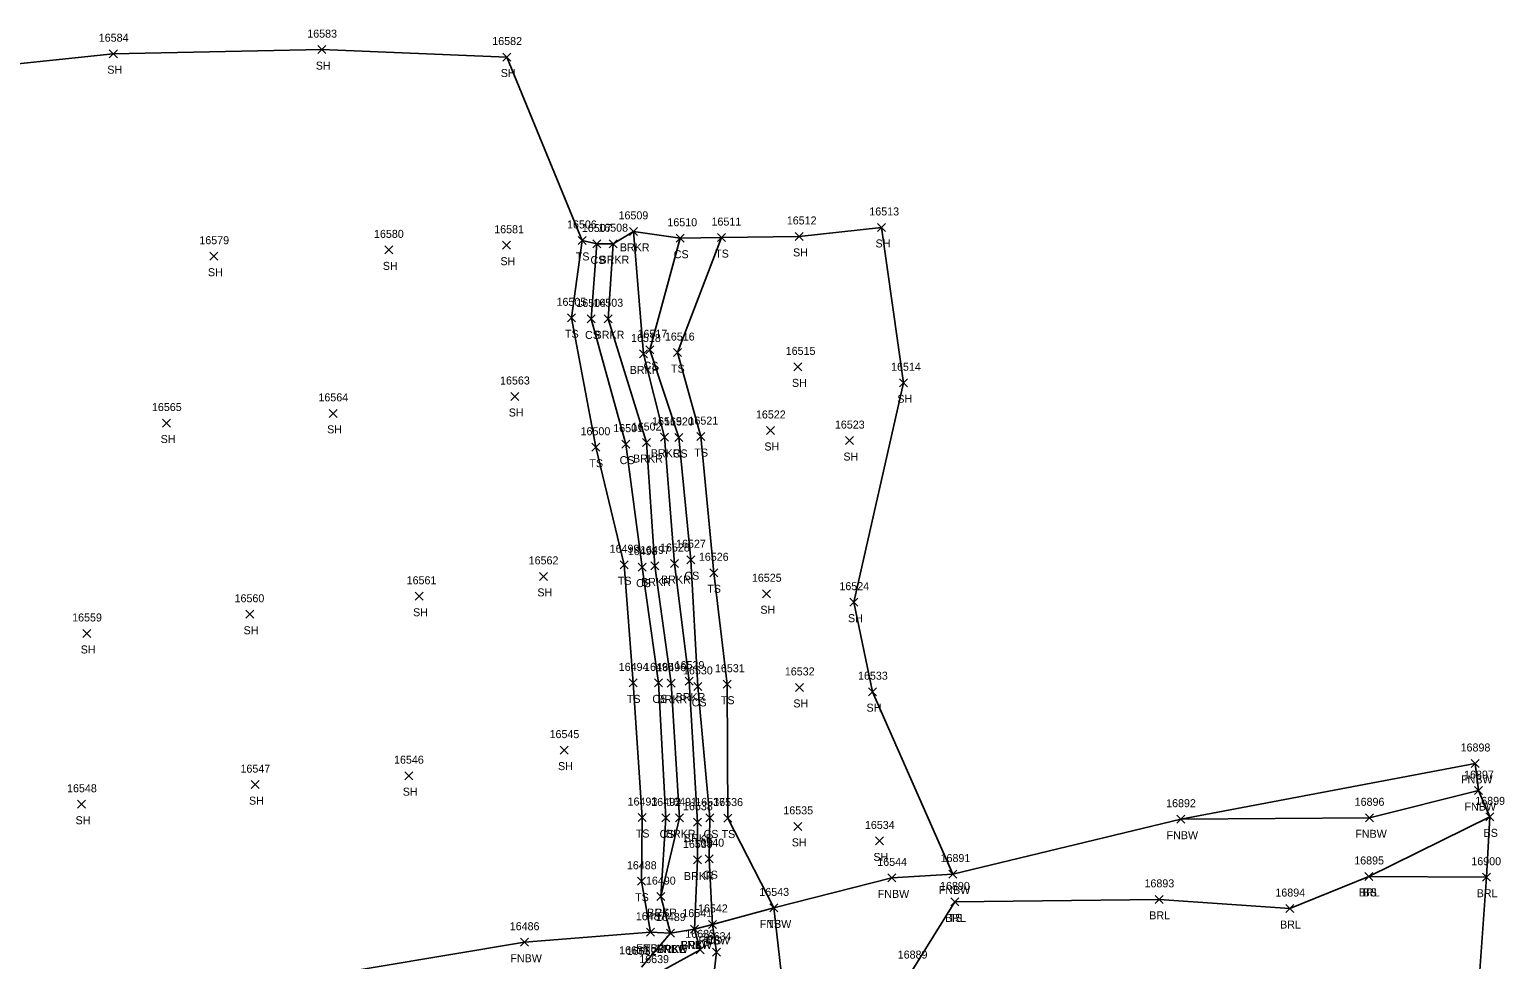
# Model space of a CAD drawing. Extents: x 1482574 to 1485769, y 580696 to 595649.
# Drawn here: x 1484726 to 1485094.7, y 583154.2 to 583386.7 of the extents above; entities that cross this region are included whole.
import ezdxf

# ---------------------------------------------------------------- set-up
doc = ezdxf.new("R2010")
doc.units = 0
for name, color, linetype in [('L_A', 7, 'Continuous'), ('L_I', 7, 'Continuous'), ('L_TIC', 7, 'Continuous'), ('LABL', 7, 'Continuous'), ('LAWE', 7, 'Continuous'), ('LELB', 7, 'Continuous'), ('LFNC', 7, 'Continuous'), ('LSOGP', 7, 'Continuous')]:
    doc.layers.add(name, color=color, linetype=linetype)

msp = doc.modelspace()

# ---------------------------------------------------------------- linework, layer by layer
at = {"layer": 'L_TIC'}
for points in [[(1484745.98, 583379.69), (1484747.98, 583381.69)], [(1484747.98, 583379.69), (1484745.98, 583381.69)], [(1484798.09, 583380.71), (1484800.09, 583382.71)], [(1484800.09, 583380.71), (1484798.09, 583382.71)], [(1484844.33, 583378.86), (1484846.33, 583380.86)], [(1484846.33, 583378.86), (1484844.33, 583380.86)], [(1484875.98, 583335.27), (1484877.98, 583337.27)], [(1484877.98, 583335.27), (1484875.98, 583337.27)], [(1484938, 583336.25), (1484940, 583338.25)], [(1484940, 583336.25), (1484938, 583338.25)], [(1484844.25, 583331.8), (1484846.25, 583333.8)], [(1484846.25, 583331.8), (1484844.25, 583333.8)], [(1484863.15, 583333), (1484865.15, 583335)], [(1484865.15, 583333), (1484863.15, 583335)], [(1484866.8, 583332.11), (1484868.8, 583334.11)], [(1484868.8, 583332.11), (1484866.8, 583334.11)], [(1484870.91, 583332.19), (1484872.91, 583334.19)], [(1484872.91, 583332.19), (1484870.91, 583334.19)], [(1484887.62, 583333.55), (1484889.62, 583335.55)], [(1484889.62, 583333.55), (1484887.62, 583335.55)], [(1484897.99, 583333.71), (1484899.99, 583335.71)], [(1484899.99, 583333.71), (1484897.99, 583335.71)], [(1484917.38, 583334), (1484919.38, 583336)], [(1484919.38, 583334), (1484917.38, 583336)], [(1484771.13, 583329.06), (1484773.13, 583331.06)], [(1484773.13, 583329.06), (1484771.13, 583331.06)], [(1484814.85, 583330.64), (1484816.85, 583332.64)], [(1484816.85, 583330.64), (1484814.85, 583332.64)], [(1484860.47, 583313.65), (1484862.47, 583315.65)], [(1484862.47, 583313.65), (1484860.47, 583315.65)], [(1484865.44, 583313.37), (1484867.44, 583315.37)], [(1484867.44, 583313.37), (1484865.44, 583315.37)], [(1484869.69, 583313.42), (1484871.69, 583315.42)], [(1484871.69, 583313.42), (1484869.69, 583315.42)], [(1484880.07, 583305.66), (1484882.07, 583307.66)], [(1484882.07, 583305.66), (1484880.07, 583307.66)], [(1484878.45, 583304.62), (1484880.45, 583306.62)], [(1484880.45, 583304.62), (1484878.45, 583306.62)], [(1484886.97, 583304.96), (1484888.97, 583306.96)], [(1484888.97, 583304.96), (1484886.97, 583306.96)], [(1484917.1, 583301.39), (1484919.1, 583303.39)], [(1484919.1, 583301.39), (1484917.1, 583303.39)], [(1484943.45, 583297.42), (1484945.45, 583299.42)], [(1484945.45, 583297.42), (1484943.45, 583299.42)], [(1484846.32, 583293.98), (1484848.32, 583295.98)], [(1484848.32, 583293.98), (1484846.32, 583295.98)], [(1484759.31, 583287.34), (1484761.31, 583289.34)], [(1484761.31, 583287.34), (1484759.31, 583289.34)], [(1484800.93, 583289.77), (1484802.93, 583291.77)], [(1484802.93, 583289.77), (1484800.93, 583291.77)], [(1484883.72, 583283.81), (1484885.72, 583285.81)], [(1484885.72, 583283.81), (1484883.72, 583285.81)], [(1484887.35, 583283.73), (1484889.35, 583285.73)], [(1484889.35, 583283.73), (1484887.35, 583285.73)], [(1484892.8, 583283.95), (1484894.8, 583285.95)], [(1484894.8, 583283.95), (1484892.8, 583285.95)], [(1484910.23, 583285.48), (1484912.23, 583287.48)], [(1484912.23, 583285.48), (1484910.23, 583287.48)], [(1484866.57, 583281.29), (1484868.57, 583283.29)], [(1484868.57, 583281.29), (1484866.57, 583283.29)], [(1484874.08, 583282.07), (1484876.08, 583284.07)], [(1484876.08, 583282.07), (1484874.08, 583284.07)], [(1484879.28, 583282.47), (1484881.28, 583284.47)], [(1484881.28, 583282.47), (1484879.28, 583284.47)], [(1484929.97, 583282.96), (1484931.97, 583284.96)], [(1484931.97, 583282.96), (1484929.97, 583284.96)], [(1484873.67, 583251.92), (1484875.67, 583253.92)], [(1484875.67, 583251.92), (1484873.67, 583253.92)], [(1484878.19, 583251.32), (1484880.19, 583253.32)], [(1484880.19, 583251.32), (1484878.19, 583253.32)], [(1484881.3, 583251.62), (1484883.3, 583253.62)], [(1484883.3, 583251.62), (1484881.3, 583253.62)], [(1484886.27, 583252.22), (1484888.27, 583254.22)], [(1484888.27, 583252.22), (1484886.27, 583254.22)], [(1484890.28, 583253.17), (1484892.28, 583255.17)], [(1484892.28, 583253.17), (1484890.28, 583255.17)], [(1484853.48, 583249), (1484855.48, 583251)], [(1484855.48, 583249), (1484853.48, 583251)], [(1484896.03, 583249.9), (1484898.03, 583251.9)], [(1484898.03, 583249.9), (1484896.03, 583251.9)], [(1484822.41, 583244.03), (1484824.41, 583246.03)], [(1484824.41, 583244.03), (1484822.41, 583246.03)], [(1484909.22, 583244.66), (1484911.22, 583246.66)], [(1484911.22, 583244.66), (1484909.22, 583246.66)], [(1484780.06, 583239.53), (1484782.06, 583241.53)], [(1484782.06, 583239.53), (1484780.06, 583241.53)], [(1484931.1, 583242.55), (1484933.1, 583244.55)], [(1484933.1, 583242.55), (1484931.1, 583244.55)], [(1484739.33, 583234.73), (1484741.33, 583236.73)], [(1484741.33, 583234.73), (1484739.33, 583236.73)], [(1484875.93, 583222.38), (1484877.93, 583224.38)], [(1484877.93, 583222.38), (1484875.93, 583224.38)], [(1484882.26, 583222.38), (1484884.26, 583224.38)], [(1484884.26, 583222.38), (1484882.26, 583224.38)], [(1484885.39, 583222.29), (1484887.39, 583224.29)], [(1484887.39, 583222.29), (1484885.39, 583224.29)], [(1484889.93, 583222.83), (1484891.93, 583224.83)], [(1484891.93, 583222.83), (1484889.93, 583224.83)], [(1484892.09, 583221.49), (1484894.09, 583223.49)], [(1484894.09, 583221.49), (1484892.09, 583223.49)], [(1484899.43, 583222.04), (1484901.43, 583224.04)], [(1484901.43, 583222.04), (1484899.43, 583224.04)], [(1484917.46, 583221.24), (1484919.46, 583223.24)], [(1484919.46, 583221.24), (1484917.46, 583223.24)], [(1484935.75, 583220.17), (1484937.75, 583222.17)], [(1484937.75, 583220.17), (1484935.75, 583222.17)], [(1484858.64, 583205.56), (1484860.64, 583207.56)], [(1484860.64, 583205.56), (1484858.64, 583207.56)], [(1485086.36, 583202.22), (1485088.36, 583204.22)], [(1485088.36, 583202.22), (1485086.36, 583204.22)], [(1484819.83, 583199.17), (1484821.83, 583201.17)], [(1484821.83, 583199.17), (1484819.83, 583201.17)], [(1484781.4, 583196.93), (1484783.4, 583198.93)], [(1484783.4, 583196.93), (1484781.4, 583198.93)], [(1485087.22, 583195.44), (1485089.22, 583197.44)], [(1485089.22, 583195.44), (1485087.22, 583197.44)], [(1484738.05, 583192.03), (1484740.05, 583194.03)], [(1484740.05, 583192.03), (1484738.05, 583194.03)], [(1484878.15, 583188.71), (1484880.15, 583190.71)], [(1484880.15, 583188.71), (1484878.15, 583190.71)], [(1484884.07, 583188.61), (1484886.07, 583190.61)], [(1484886.07, 583188.61), (1484884.07, 583190.61)], [(1484887.49, 583188.64), (1484889.49, 583190.64)], [(1484889.49, 583188.64), (1484887.49, 583190.64)], [(1484892, 583187.53), (1484894, 583189.53)], [(1484894, 583187.53), (1484892, 583189.53)], [(1484895.07, 583188.61), (1484897.07, 583190.61)], [(1484897.07, 583188.61), (1484895.07, 583190.61)], [(1484899.61, 583188.57), (1484901.61, 583190.57)], [(1484901.61, 583188.57), (1484899.61, 583190.57)], [(1485012.76, 583188.29), (1485014.76, 583190.29)], [(1485014.76, 583188.29), (1485012.76, 583190.29)], [(1485059.93, 583188.64), (1485061.93, 583190.64)], [(1485061.93, 583188.64), (1485059.93, 583190.64)], [(1485090.03, 583188.88), (1485092.03, 583190.88)], [(1485092.03, 583188.88), (1485090.03, 583190.88)], [(1484917.07, 583186.5), (1484919.07, 583188.5)], [(1484919.07, 583186.5), (1484917.07, 583188.5)], [(1484937.47, 583182.85), (1484939.47, 583184.85)], [(1484939.47, 583182.85), (1484937.47, 583184.85)], [(1484891.99, 583178.09), (1484893.99, 583180.09)], [(1484893.99, 583178.09), (1484891.99, 583180.09)], [(1484894.93, 583178.42), (1484896.93, 583180.42)], [(1484896.93, 583178.42), (1484894.93, 583180.42)], [(1484877.98, 583172.78), (1484879.98, 583174.78)], [(1484879.98, 583172.78), (1484877.98, 583174.78)], [(1484940.56, 583173.62), (1484942.56, 583175.62)], [(1484942.56, 583173.62), (1484940.56, 583175.62)], [(1484955.81, 583174.58), (1484957.81, 583176.58)], [(1484957.81, 583174.58), (1484955.81, 583176.58)], [(1485059.77, 583173.98), (1485061.77, 583175.98)], [(1485061.77, 583173.98), (1485059.77, 583175.98)], [(1485059.77, 583173.98), (1485061.77, 583175.98)], [(1485061.77, 583173.98), (1485059.77, 583175.98)], [(1485089.2, 583173.78), (1485091.2, 583175.78)], [(1485091.2, 583173.78), (1485089.2, 583175.78)], [(1484882.83, 583168.93), (1484884.83, 583170.93)], [(1484884.83, 583168.93), (1484882.83, 583170.93)], [(1484882.83, 583168.93), (1484884.83, 583170.93)], [(1484884.83, 583168.93), (1484882.83, 583170.93)], [(1484911.08, 583166.11), (1484913.08, 583168.11)], [(1484913.08, 583166.11), (1484911.08, 583168.11)], [(1484911.08, 583166.11), (1484913.08, 583168.11)], [(1484913.08, 583166.11), (1484911.08, 583168.11)], [(1484956.33, 583167.61), (1484958.33, 583169.61)], [(1484958.33, 583167.61), (1484956.33, 583169.61)], [(1484956.33, 583167.61), (1484958.33, 583169.61)], [(1484958.33, 583167.61), (1484956.33, 583169.61)], [(1485007.35, 583168.25), (1485009.35, 583170.25)], [(1485009.35, 583168.25), (1485007.35, 583170.25)], [(1485040.06, 583165.95), (1485042.06, 583167.95)], [(1485042.06, 583165.95), (1485040.06, 583167.95)], [(1484895.76, 583161.98), (1484897.76, 583163.98)], [(1484897.76, 583161.98), (1484895.76, 583163.98)], [(1484895.76, 583161.98), (1484897.76, 583163.98)], [(1484897.76, 583161.98), (1484895.76, 583163.98)], [(1484880.2, 583160.02), (1484882.2, 583162.02)], [(1484882.2, 583160.02), (1484880.2, 583162.02)], [(1484880.2, 583160.02), (1484882.2, 583162.02)], [(1484882.2, 583160.02), (1484880.2, 583162.02)], [(1484885.25, 583159.83), (1484887.25, 583161.83)], [(1484887.25, 583159.83), (1484885.25, 583161.83)], [(1484885.25, 583159.83), (1484887.25, 583161.83)], [(1484887.25, 583159.83), (1484885.25, 583161.83)], [(1484885.25, 583159.83), (1484887.25, 583161.83)], [(1484887.25, 583159.83), (1484885.25, 583161.83)], [(1484891.27, 583160.81), (1484893.27, 583162.81)], [(1484893.27, 583160.81), (1484891.27, 583162.81)], [(1484891.27, 583160.81), (1484893.27, 583162.81)], [(1484893.27, 583160.81), (1484891.27, 583162.81)], [(1484848.75, 583157.53), (1484850.75, 583159.53)], [(1484850.75, 583157.53), (1484848.75, 583159.53)], [(1484892.62, 583155.63), (1484894.62, 583157.63)], [(1484894.62, 583155.63), (1484892.62, 583157.63)], [(1484896.73, 583155.03), (1484898.73, 583157.03)], [(1484898.73, 583155.03), (1484896.73, 583157.03)]]:
    msp.add_lwpolyline(points, dxfattribs=at)
at = {"layer": 'LABL'}
msp.add_lwpolyline([(1484957.33, 583168.61), (1485008.35, 583169.25), (1485041.06, 583166.95), (1485060.77, 583174.98), (1485090.2, 583174.78)], dxfattribs=at)
at = {"layer": 'LAWE'}
for points in [[(1484886.25, 583160.83), (1484883.83, 583169.93), (1484888.49, 583189.64), (1484886.39, 583223.29), (1484882.3, 583252.62), (1484880.28, 583283.47), (1484870.69, 583314.42), (1484871.91, 583333.19)], [(1484876.98, 583336.27), (1484879.45, 583305.62), (1484884.72, 583284.81), (1484887.27, 583253.22), (1484890.93, 583223.83), (1484893, 583188.53), (1484892.99, 583179.09), (1484892.27, 583161.81), (1484893.62, 583156.63), (1484882.12, 583150.31)], [(1484886.25, 583160.83), (1484878.98, 583152.33)]]:
    msp.add_lwpolyline(points, dxfattribs=at)
at = {"layer": 'LELB'}
for points in [[(1484898.99, 583334.71), (1484887.97, 583305.96), (1484893.8, 583284.95), (1484897.03, 583250.9), (1484900.43, 583223.04), (1484900.61, 583189.57), (1484912.08, 583167.11), (1484914.25, 583148.16), (1484904.66, 583134.35), (1484887.53, 583130.82), (1484879.3, 583129.36), (1484867.57, 583110.78), (1484870.82, 583098.57), (1484867.5, 583062.82), (1484863, 583052.86), (1484860.72, 583033.85), (1484851.04, 583021.15), (1484857.34, 583010.72), (1484865.81, 583010.7), (1484875.88, 583004.89), (1484880.74, 583008.14), (1484896.31, 583016.58), (1484911.94, 583018.07), (1484933.13, 583013.44)], [(1484881.2, 583161.02), (1484878.98, 583173.78), (1484879.15, 583189.71), (1484876.93, 583223.38), (1484874.67, 583252.92), (1484867.57, 583282.29), (1484861.47, 583314.65), (1484864.15, 583334)], [(1484888.62, 583334.55), (1484881.07, 583306.66), (1484888.35, 583284.73), (1484891.28, 583254.17), (1484893.09, 583222.49), (1484896.07, 583189.61), (1484895.93, 583179.42), (1484896.76, 583162.98), (1484897.73, 583156.03), (1484896.05, 583141.68), (1484887.2, 583135.82), (1484887.53, 583130.82)], [(1484883.83, 583169.93), (1484885.07, 583189.61), (1484883.26, 583223.38), (1484879.19, 583252.32), (1484875.08, 583283.07), (1484866.44, 583314.37), (1484867.8, 583333.11)], [(1485060.77, 583174.98), (1485091.03, 583189.88)], [(1484936.12, 583073.33), (1484939.88, 583107.08), (1484940.3, 583136.87), (1484946.68, 583151.44), (1484957.33, 583168.61)]]:
    msp.add_lwpolyline(points, dxfattribs=at)
at = {"layer": 'LFNC'}
for points in [[(1484956.81, 583175.58), (1485013.76, 583189.29), (1485060.93, 583189.64), (1485088.22, 583196.44), (1485087.36, 583203.22)], [(1484956.81, 583175.58), (1484941.56, 583174.62)], [(1484696.9, 583136.82), (1484739.28, 583140.07), (1484792.49, 583148.97), (1484849.75, 583158.53), (1484881.2, 583161.02), (1484886.25, 583160.83), (1484892.27, 583161.81), (1484896.76, 583162.98), (1484912.08, 583167.11), (1484941.56, 583174.62)]]:
    msp.add_lwpolyline(points, dxfattribs=at)
at = {"layer": 'LSOGP'}
msp.add_lwpolyline([(1484700.06, 583375.76), (1484746.97, 583380.69), (1484799.09, 583381.71), (1484845.32, 583379.86), (1484864.14, 583334), (1484867.79, 583333.11), (1484871.9, 583333.19), (1484876.97, 583336.27), (1484888.62, 583334.55), (1484898.99, 583334.7), (1484918.38, 583335), (1484939, 583337.25), (1484944.45, 583298.42), (1484932.09, 583243.55), (1484936.74, 583221.16), (1484956.81, 583175.57), (1485013.76, 583189.29), (1485087.36, 583203.22), (1485088.22, 583196.44), (1485091.02, 583189.88), (1485090.21, 583174.78), (1485087.62, 583138.61)], dxfattribs=at)

# ---------------------------------------------------------------- texts
at = {"layer": 'L_A'}
for s, p in [('SH', (1484745.47, 583375.69)), ('SH', (1484797.58, 583376.71)), ('SH', (1484843.82, 583374.86)), ('BRKR', (1484873.57, 583331.27)), ('SH', (1484937.49, 583332.25)), ('SH', (1484843.74, 583327.8)), ('TS', (1484862.56, 583329)), ('CS', (1484866.24, 583328.11)), ('BRKR', (1484868.5, 583328.19)), ('CS', (1484887.06, 583329.55)), ('TS', (1484897.4, 583329.71)), ('SH', (1484916.87, 583330)), ('SH', (1484770.62, 583325.06)), ('SH', (1484814.34, 583326.64)), ('TS', (1484859.88, 583309.65)), ('CS', (1484864.88, 583309.37)), ('BRKR', (1484867.28, 583309.42)), ('CS', (1484879.51, 583301.66)), ('BRKR', (1484876.04, 583300.62)), ('TS', (1484886.37, 583300.96)), ('SH', (1484916.59, 583297.39)), ('SH', (1484942.93, 583293.42)), ('SH', (1484845.81, 583289.98)), ('SH', (1484758.8, 583283.34)), ('SH', (1484800.42, 583285.77)), ('BRKR', (1484881.31, 583279.81)), ('CS', (1484886.8, 583279.73)), ('TS', (1484892.21, 583279.95)), ('SH', (1484909.71, 583281.48)), ('TS', (1484865.97, 583277.29)), ('CS', (1484873.52, 583278.07)), ('BRKR', (1484876.87, 583278.47)), ('SH', (1484929.46, 583278.96)), ('TS', (1484873.08, 583247.92)), ('CS', (1484877.64, 583247.32)), ('BRKR', (1484878.89, 583247.62)), ('BRKR', (1484883.86, 583248.22)), ('CS', (1484889.72, 583249.17)), ('SH', (1484852.96, 583245)), ('TS', (1484895.44, 583245.9)), ('SH', (1484821.9, 583240.03)), ('SH', (1484908.7, 583240.66)), ('SH', (1484779.54, 583235.53)), ('SH', (1484930.59, 583238.55)), ('SH', (1484738.82, 583230.73)), ('TS', (1484875.34, 583218.38)), ('CS', (1484881.7, 583218.38)), ('BRKR', (1484882.98, 583218.29)), ('BRKR', (1484887.52, 583218.83)), ('CS', (1484891.53, 583217.49)), ('TS', (1484898.83, 583218.04)), ('SH', (1484916.94, 583217.24)), ('SH', (1484935.23, 583216.17)), ('SH', (1484858.13, 583201.56)), ('SH', (1484819.32, 583195.17)), ('FNBW', (1485083.83, 583198.22)), ('SH', (1484780.89, 583192.93)), ('FNBW', (1485084.7, 583191.44)), ('SH', (1484737.54, 583188.03)), ('TS', (1484877.56, 583184.71)), ('CS', (1484883.51, 583184.61)), ('BRKR', (1484885.08, 583184.64)), ('CS', (1484894.51, 583184.61)), ('TS', (1484899.02, 583184.57)), ('FNBW', (1485010.23, 583184.29)), ('FNBW', (1485057.4, 583184.64)), ('BS', (1485089.47, 583184.88)), ('BRKR', (1484889.59, 583183.53)), ('SH', (1484916.56, 583182.5)), ('SH', (1484936.96, 583178.85)), ('BRKR', (1484889.58, 583174.09)), ('CS', (1484894.37, 583174.42)), ('FNBW', (1484938.03, 583169.62)), ('FNBW', (1484953.29, 583170.58)), ('BRL', (1485058.31, 583169.98)), ('BS', (1485059.21, 583169.98)), ('BRL', (1485087.75, 583169.78)), ('TS', (1484877.39, 583168.78)), ('BRKR', (1484880.42, 583164.93)), ('CS', (1484882.27, 583164.93)), ('FNBW', (1484908.55, 583162.11)), ('TS', (1484910.49, 583162.11)), ('BRL', (1484954.87, 583163.61)), ('TS', (1484955.74, 583163.61)), ('BRL', (1485005.9, 583164.25)), ('BRL', (1485038.6, 583161.95)), ('FNBW', (1484893.23, 583157.98)), ('CS', (1484895.2, 583157.98)), ('FNBW', (1484877.68, 583156.02)), ('TS', (1484879.61, 583156.02)), ('FNBW', (1484882.73, 583155.83)), ('BRKR', (1484882.84, 583155.83)), ('BRKL', (1484882.9, 583155.83)), ('FNBW', (1484888.74, 583156.81)), ('BRKR', (1484888.86, 583156.81)), ('FNBW', (1484846.22, 583153.53))]:
    msp.add_text(s, height=2, dxfattribs=at).set_placement(p)
at = {"layer": 'L_I'}
for s, p in [('16584', (1484743.34, 583383.69)), ('16583', (1484795.45, 583384.71)), ('16582', (1484841.69, 583382.86)), ('16509', (1484873.25, 583339.27)), ('16513', (1484935.93, 583340.25)), ('16581', (1484842.18, 583335.8)), ('16506', (1484860.38, 583337)), ('16507', (1484864.08, 583336.11)), ('16508', (1484868.19, 583336.19)), ('16510', (1484885.46, 583337.55)), ('16511', (1484896.49, 583337.71)), ('16512', (1484915.31, 583338)), ('16579', (1484768.48, 583333.06)), ('16580', (1484812.13, 583334.64)), ('16505', (1484857.76, 583317.65)), ('16504', (1484862.72, 583317.37)), ('16503', (1484866.97, 583317.42)), ('16517', (1484878, 583309.66)), ('16518', (1484876.38, 583308.62)), ('16516', (1484884.84, 583308.96)), ('16515', (1484915.03, 583305.39)), ('16563', (1484843.64, 583297.98)), ('16514', (1484941.37, 583301.42)), ('16565', (1484756.63, 583291.34)), ('16564', (1484798.24, 583293.77)), ('16519', (1484881.64, 583287.81)), ('16520', (1484884.63, 583287.73)), ('16521', (1484890.73, 583287.95)), ('16522', (1484907.59, 583289.48)), ('16523', (1484927.33, 583286.96)), ('16500', (1484863.76, 583285.29)), ('16501', (1484871.93, 583286.07)), ('16502', (1484876.56, 583286.47)), ('16499', (1484871.03, 583255.92)), ('16498', (1484875.56, 583255.32)), ('16497', (1484878.66, 583255.62)), ('16528', (1484883.63, 583256.22)), ('16527', (1484887.64, 583257.17)), ('16526', (1484893.33, 583253.9)), ('16562', (1484850.79, 583253)), ('16561', (1484820.29, 583248.03)), ('16525', (1484906.58, 583248.66)), ('16524', (1484928.46, 583246.55)), ('16560', (1484777.28, 583243.53)), ('16559', (1484736.69, 583238.73)), ('16494', (1484873.3, 583226.38)), ('16495', (1484879.63, 583226.38)), ('16496', (1484882.7, 583226.29)), ('16529', (1484887.28, 583226.83)), ('16530', (1484889.36, 583225.49)), ('16531', (1484897.35, 583226.04)), ('16532', (1484914.82, 583225.24)), ('16533', (1484933.11, 583224.17)), ('16545', (1484856.01, 583209.56)), ('16898', (1485083.72, 583206.22)), ('16546', (1484817.14, 583203.17)), ('16547', (1484778.76, 583200.93)), ('16897', (1485084.59, 583199.44)), ('16548', (1484735.41, 583196.03)), ('16493', (1484875.51, 583192.71)), ('16492', (1484881.43, 583192.61)), ('16491', (1484885.42, 583192.64)), ('16538', (1484889.36, 583191.53)), ('16537', (1484892.43, 583192.61)), ('16536', (1484896.92, 583192.57)), ('16892', (1485010.12, 583192.29)), ('16896', (1485057.24, 583192.64)), ('16899', (1485087.38, 583192.88)), ('16535', (1484914.44, 583190.5)), ('16534', (1484934.83, 583186.85)), ('16539', (1484889.35, 583182.09)), ('16540', (1484892.21, 583182.42)), ('16488', (1484875.34, 583176.78)), ('16544', (1484937.92, 583177.62)), ('16891', (1484953.74, 583178.58)), ('16895', (1485057.13, 583177.98)), ('16895', (1485057.13, 583177.98)), ('16900', (1485086.4, 583177.78)), ('16490', (1484880.1, 583172.93)), ('16490', (1484880.1, 583172.93)), ('16543', (1484908.44, 583170.11)), ('16543', (1484908.44, 583170.11)), ('16890', (1484953.61, 583171.61)), ('16890', (1484953.61, 583171.61)), ('16893', (1485004.71, 583172.25)), ('16894', (1485037.42, 583169.95)), ('16542', (1484893.12, 583165.98)), ('16542', (1484893.12, 583165.98)), ('16487', (1484877.57, 583164.02)), ('16487', (1484877.57, 583164.02)), ('16489', (1484882.61, 583163.83)), ('16489', (1484882.61, 583163.83)), ('16489', (1484882.61, 583163.83)), ('16541', (1484889.2, 583164.81)), ('16541', (1484889.2, 583164.81)), ('16486', (1484846.06, 583161.53)), ('16633', (1484889.93, 583159.63)), ('16634', (1484894.05, 583159.03)), ('16631', (1484873.4, 583155.52)), ('16631', (1484873.4, 583155.52)), ('16632', (1484875.29, 583155.33)), ('16889', (1484943.03, 583154.44)), ('16639', (1484878.43, 583153.31))]:
    msp.add_text(s, height=2, dxfattribs=at).set_placement(p)

doc.saveas('drawing.dxf')
